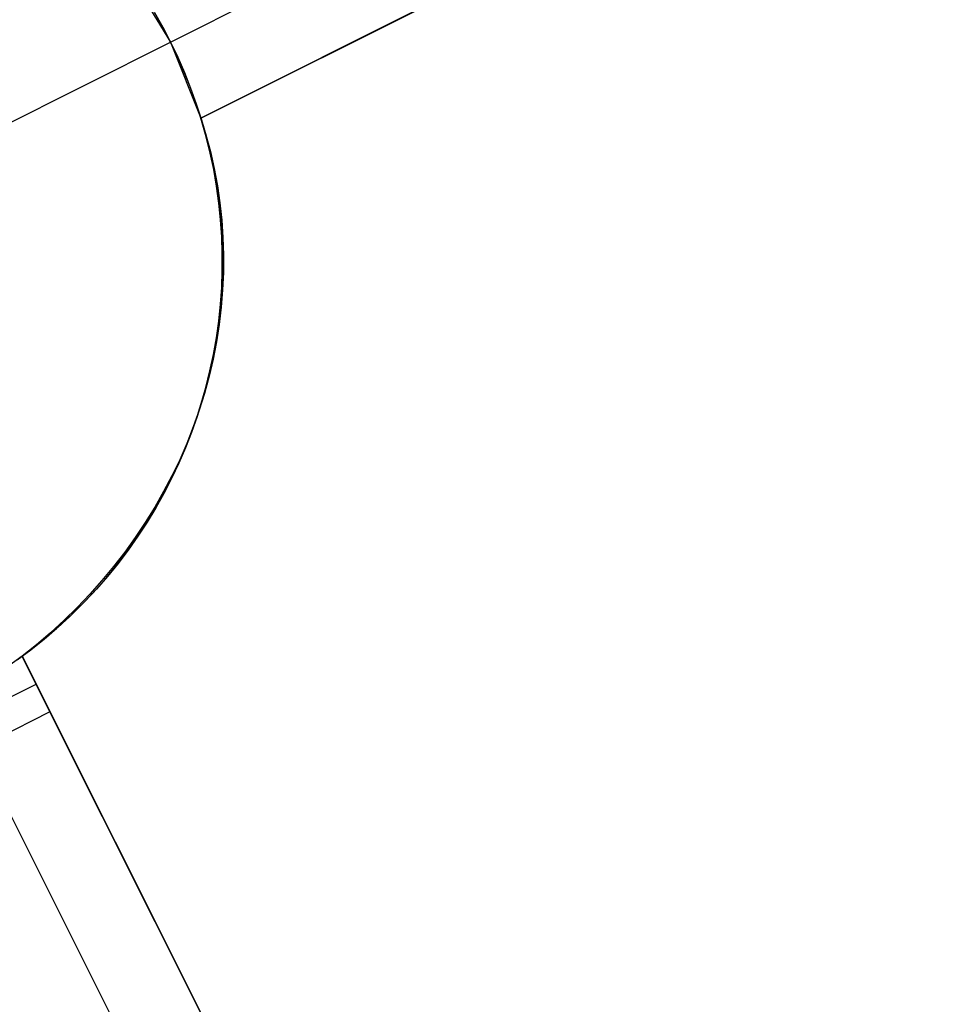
# Model space of a CAD drawing. Header units: millimetres. Extents: x 7986 to 9191, y -11326 to -10283.
# Tile 284 of 312: x 8574.77 to 8580.39, y -10578.15 to -10572.11. Entities that reach past the tile are written whole.
import ezdxf

# ---------------------------------------------------------------- set-up
doc = ezdxf.new("R2010")
doc.units = ezdxf.units.MM
doc.layers.add('color', color=7, linetype='Continuous')

msp = doc.modelspace()

# ---------------------------------------------------------------- linework, layer by layer
at = {"layer": 'color', "color": 254, "true_color": 0xcad1ee}
for p, q in [((8575.699, -10572.2491, -20.2406), (8580.169, -10570.0088, -15.2406)), ((8575.8855, -10572.7149, -20.2826), (8580.3931, -10570.4558, -15.2406)), ((8580.3931, -10570.4558, -14.4902), (8575.8855, -10572.7149, -13.7425)), ((8575.8855, -10572.7149, -20.2826), (8580.3931, -10570.4558, -15.2406)), ((8580.3931, -10570.4558, -14.4902), (8575.8855, -10572.7149, -13.7425)), ((8575.8855, -10572.7149, -17.0125), (8578.8089, -10571.2498, -17.0125)), ((8575.4374, -10571.8209, -20.2826), (8575.699, -10572.2491, -20.2406)), ((8575.4374, -10571.8209, -20.2826), (8575.699, -10572.2491, -20.2406)), ((8575.651, -10572.1573, -33.2406), (8575.5999, -10572.0672, -33.2406)), ((8575.651, -10572.1573, -33.2406), (8575.5999, -10572.0672, -33.2406)), ((8575.5999, -10572.0672, -23.3244), (8575.651, -10572.1573, -23.3244)), ((8575.699, -10572.2491, -33.2406), (8575.651, -10572.1573, -33.2406)), ((8575.699, -10572.2491, -33.2406), (8575.651, -10572.1573, -33.2406)), ((8575.651, -10572.1573, -23.3244), (8575.699, -10572.2491, -23.3244)), ((8574.1345, -10573.0332, -33.2406), (8575.699, -10572.2491, -33.2406)), ((8575.699, -10572.2491, -20.2406), (8575.8855, -10572.7149, -20.2826)), ((8575.7438, -10572.3424, -33.2406), (8575.699, -10572.2491, -33.2406)), ((8575.699, -10572.2491, -20.2406), (8575.699, -10572.2491, -33.2406)), ((8575.7438, -10572.3424, -33.2406), (8575.699, -10572.2491, -33.2406)), ((8575.699, -10572.2491, -20.2406), (8575.8855, -10572.7149, -20.2826)), ((8575.699, -10572.2491, -22.755), (8575.7434, -10572.3416, -22.755)), ((8575.699, -10572.2491, -20.2406), (8575.699, -10572.2491, -33.2406)), ((8575.7434, -10572.3416, -22.755), (8575.7846, -10572.4357, -22.755)), ((8575.7853, -10572.4373, -33.2406), (8575.7438, -10572.3424, -33.2406)), ((8575.7853, -10572.4373, -33.2406), (8575.7438, -10572.3424, -33.2406)), ((8575.7846, -10572.4357, -22.755), (8575.8226, -10572.5311, -22.755)), ((8575.8236, -10572.5336, -33.2406), (8575.7853, -10572.4373, -33.2406)), ((8575.8236, -10572.5336, -33.2406), (8575.7853, -10572.4373, -33.2406)), ((8575.8226, -10572.5311, -22.755), (8575.8573, -10572.6277, -22.755)), ((8575.8585, -10572.6311, -33.2406), (8575.8236, -10572.5336, -33.2406)), ((8575.8585, -10572.6311, -33.2406), (8575.8236, -10572.5336, -33.2406)), ((8575.8573, -10572.6277, -22.755), (8575.8887, -10572.7255, -22.755)), ((8575.89, -10572.7297, -33.2406), (8575.8585, -10572.6311, -33.2406)), ((8575.89, -10572.7297, -33.2406), (8575.8585, -10572.6311, -33.2406)), ((8575.8855, -10572.7149, -20.2826), (8575.8855, -10572.7149, -13.7425)), ((8575.8855, -10572.7149, -13.7425), (8575.9165, -10572.8171, -13.6974)), ((8575.8855, -10572.7149, -20.2826), (8575.8855, -10572.7149, -13.7425)), ((8575.8855, -10572.7149, -13.7425), (8575.9165, -10572.8171, -13.6974)), ((8575.8887, -10572.7255, -22.755), (8575.9167, -10572.8243, -22.755)), ((8575.9181, -10572.8294, -33.2406), (8575.89, -10572.7297, -33.2406)), ((8575.9181, -10572.8294, -33.2406), (8575.89, -10572.7297, -33.2406)), ((8575.9165, -10572.8171, -13.6974), (8575.9437, -10572.9204, -13.6521)), ((8575.9165, -10572.8171, -13.6974), (8575.9437, -10572.9204, -13.6521)), ((8575.9167, -10572.8243, -22.755), (8575.9413, -10572.9239, -22.755)), ((8575.9427, -10572.93, -33.2406), (8575.9181, -10572.8294, -33.2406)), ((8575.9427, -10572.93, -33.2406), (8575.9181, -10572.8294, -33.2406)), ((8575.9413, -10572.9239, -22.755), (8575.9625, -10573.0244, -22.755)), ((8575.9437, -10572.9204, -13.6521), (8575.9669, -10573.0246, -13.6067)), ((8575.9437, -10572.9204, -13.6521), (8575.9669, -10573.0246, -13.6067)), ((8575.9639, -10573.0314, -33.2406), (8575.9427, -10572.93, -33.2406)), ((8575.9639, -10573.0314, -33.2406), (8575.9427, -10572.93, -33.2406)), ((8575.9625, -10573.0244, -22.755), (8575.9803, -10573.1255, -22.755)), ((8575.9815, -10573.1334, -33.2406), (8575.9639, -10573.0314, -33.2406)), ((8575.9815, -10573.1334, -33.2406), (8575.9639, -10573.0314, -33.2406)), ((8575.9669, -10573.0246, -13.6067), (8575.9862, -10573.1295, -13.5611)), ((8575.9669, -10573.0246, -13.6067), (8575.9862, -10573.1295, -13.5611)), ((8575.9803, -10573.1255, -22.755), (8575.9945, -10573.2272, -22.755)), ((8575.9956, -10573.236, -33.2406), (8575.9815, -10573.1334, -33.2406)), ((8575.9956, -10573.236, -33.2406), (8575.9815, -10573.1334, -33.2406)), ((8575.9862, -10573.1295, -13.5611), (8576.0016, -10573.2351, -13.5156)), ((8575.9862, -10573.1295, -13.5611), (8576.0016, -10573.2351, -13.5156)), ((8575.9945, -10573.2272, -22.755), (8576.0053, -10573.3293, -22.755)), ((8576.0062, -10573.339, -33.2406), (8575.9956, -10573.236, -33.2406)), ((8576.0062, -10573.339, -33.2406), (8575.9956, -10573.236, -33.2406)), ((8576.0016, -10573.2351, -13.5156), (8576.013, -10573.3411, -13.4701)), ((8576.0016, -10573.2351, -13.5156), (8576.013, -10573.3411, -13.4701)), ((8576.0053, -10573.3293, -22.755), (8576.0126, -10573.4318, -22.755)), ((8576.0132, -10573.4424, -33.2406), (8576.0062, -10573.339, -33.2406)), ((8576.0132, -10573.4424, -33.2406), (8576.0062, -10573.339, -33.2406)), ((8576.013, -10573.3411, -13.4701), (8576.0203, -10573.4476, -13.4247)), ((8576.013, -10573.3411, -13.4701), (8576.0203, -10573.4476, -13.4247)), ((8576.0126, -10573.4318, -22.755), (8576.0164, -10573.5344, -22.755)), ((8576.0166, -10573.5459, -33.2406), (8576.0132, -10573.4424, -33.2406)), ((8576.0166, -10573.5459, -33.2406), (8576.0132, -10573.4424, -33.2406)), ((8576.0203, -10573.4476, -13.4247), (8576.0237, -10573.5543, -13.3794)), ((8576.0203, -10573.4476, -13.4247), (8576.0237, -10573.5543, -13.3794)), ((8576.0164, -10573.5344, -22.755), (8576.0166, -10573.6371, -22.755)), ((8576.0164, -10573.6494, -33.2406), (8576.0166, -10573.5459, -33.2406)), ((8576.0164, -10573.6494, -33.2406), (8576.0166, -10573.5459, -33.2406)), ((8576.0237, -10573.5543, -13.3794), (8576.0231, -10573.6612, -13.3343)), ((8576.0237, -10573.5543, -13.3794), (8576.0231, -10573.6612, -13.3343)), ((8576.0127, -10573.7529, -33.2406), (8576.0164, -10573.6494, -33.2406)), ((8576.0127, -10573.7529, -33.2406), (8576.0164, -10573.6494, -33.2406)), ((8576.0166, -10573.6371, -22.755), (8576.0134, -10573.7397, -22.755)), ((8576.0231, -10573.6612, -13.3343), (8576.0184, -10573.7681, -13.2895)), ((8576.0231, -10573.6612, -13.3343), (8576.0184, -10573.7681, -13.2895)), ((8576.0054, -10573.8562, -33.2406), (8576.0127, -10573.7529, -33.2406)), ((8576.0054, -10573.8562, -33.2406), (8576.0127, -10573.7529, -33.2406)), ((8576.0134, -10573.7397, -22.755), (8576.0066, -10573.8421, -22.755)), ((8576.0184, -10573.7681, -13.2895), (8576.0098, -10573.8748, -13.2449)), ((8576.0184, -10573.7681, -13.2895), (8576.0098, -10573.8748, -13.2449)), ((8575.9945, -10573.9592, -33.2406), (8576.0054, -10573.8562, -33.2406)), ((8575.9945, -10573.9592, -33.2406), (8576.0054, -10573.8562, -33.2406)), ((8576.0066, -10573.8421, -22.755), (8575.9963, -10573.9443, -22.755)), ((8576.0098, -10573.8748, -13.2449), (8575.9972, -10573.9813, -13.2007)), ((8576.0098, -10573.8748, -13.2449), (8575.9972, -10573.9813, -13.2007)), ((8575.9963, -10573.9443, -22.755), (8575.9826, -10574.0461, -22.755)), ((8575.9801, -10574.0618, -33.2406), (8575.9945, -10573.9592, -33.2406)), ((8575.9801, -10574.0618, -33.2406), (8575.9945, -10573.9592, -33.2406)), ((8575.9972, -10573.9813, -13.2007), (8575.9806, -10574.0874, -13.1569)), ((8575.9972, -10573.9813, -13.2007), (8575.9806, -10574.0874, -13.1569)), ((8575.9622, -10574.1638, -33.2406), (8575.9801, -10574.0618, -33.2406)), ((8575.9622, -10574.1638, -33.2406), (8575.9801, -10574.0618, -33.2406)), ((8575.9826, -10574.0461, -22.755), (8575.9653, -10574.1473, -22.755)), ((8575.9806, -10574.0874, -13.1569), (8575.96, -10574.193, -13.1136)), ((8575.9806, -10574.0874, -13.1569), (8575.96, -10574.193, -13.1136)), ((8575.96, -10574.193, -13.1136), (8575.9355, -10574.298, -13.0708)), ((8575.96, -10574.193, -13.1136), (8575.9355, -10574.298, -13.0708)), ((8575.9407, -10574.2651, -33.2406), (8575.9622, -10574.1638, -33.2406)), ((8575.9407, -10574.2651, -33.2406), (8575.9622, -10574.1638, -33.2406)), ((8575.9653, -10574.1473, -22.755), (8575.9447, -10574.2478, -22.755)), ((8575.9447, -10574.2478, -22.755), (8575.9205, -10574.3477, -22.755)), ((8575.9355, -10574.298, -13.0708), (8575.9071, -10574.4022, -13.0285)), ((8575.9355, -10574.298, -13.0708), (8575.9071, -10574.4022, -13.0285)), ((8575.9158, -10574.3656, -33.2406), (8575.9407, -10574.2651, -33.2406)), ((8575.9158, -10574.3656, -33.2406), (8575.9407, -10574.2651, -33.2406)), ((8575.8874, -10574.4652, -33.2406), (8575.9158, -10574.3656, -33.2406)), ((8575.8874, -10574.4652, -33.2406), (8575.9158, -10574.3656, -33.2406)), ((8575.9205, -10574.3477, -22.755), (8575.893, -10574.4466, -22.755)), ((8575.9071, -10574.4022, -13.0285), (8575.8749, -10574.5056, -12.9869)), ((8575.9071, -10574.4022, -13.0285), (8575.8749, -10574.5056, -12.9869)), ((8575.8556, -10574.5638, -33.2406), (8575.8874, -10574.4652, -33.2406)), ((8575.8556, -10574.5638, -33.2406), (8575.8874, -10574.4652, -33.2406)), ((8575.893, -10574.4466, -22.755), (8575.8621, -10574.5445, -22.755)), ((8575.8621, -10574.5445, -22.755), (8575.8279, -10574.6413, -22.755)), ((8575.8749, -10574.5056, -12.9869), (8575.8388, -10574.6079, -12.9459)), ((8575.8749, -10574.5056, -12.9869), (8575.8388, -10574.6079, -12.9459)), ((8575.8388, -10574.6079, -12.9459), (8575.7989, -10574.7091, -12.9056)), ((8575.8388, -10574.6079, -12.9459), (8575.7989, -10574.7091, -12.9056)), ((8575.8204, -10574.6612, -33.2406), (8575.8556, -10574.5638, -33.2406)), ((8575.8204, -10574.6612, -33.2406), (8575.8556, -10574.5638, -33.2406)), ((8575.7819, -10574.7573, -33.2406), (8575.8204, -10574.6612, -33.2406)), ((8575.7819, -10574.7573, -33.2406), (8575.8204, -10574.6612, -33.2406)), ((8575.8279, -10574.6413, -22.755), (8575.7904, -10574.7369, -22.755)), ((8575.7989, -10574.7091, -12.9056), (8575.7553, -10574.809, -12.8661)), ((8575.7989, -10574.7091, -12.9056), (8575.7553, -10574.809, -12.8661)), ((8575.7401, -10574.8521, -33.2406), (8575.7819, -10574.7573, -33.2406)), ((8575.7401, -10574.8521, -33.2406), (8575.7819, -10574.7573, -33.2406)), ((8575.7904, -10574.7369, -22.755), (8575.7496, -10574.8311, -22.755)), ((8575.695, -10574.9453, -33.2406), (8575.7401, -10574.8521, -33.2406)), ((8575.695, -10574.9453, -33.2406), (8575.7401, -10574.8521, -33.2406)), ((8575.7496, -10574.8311, -22.755), (8575.7057, -10574.9239, -22.755)), ((8575.7553, -10574.809, -12.8661), (8575.708, -10574.9076, -12.8274)), ((8575.7553, -10574.809, -12.8661), (8575.708, -10574.9076, -12.8274)), ((8575.708, -10574.9076, -12.8274), (8575.6571, -10575.0047, -12.7895)), ((8575.708, -10574.9076, -12.8274), (8575.6571, -10575.0047, -12.7895)), ((8575.6467, -10575.0369, -33.2406), (8575.695, -10574.9453, -33.2406)), ((8575.6467, -10575.0369, -33.2406), (8575.695, -10574.9453, -33.2406)), ((8575.7057, -10574.9239, -22.755), (8575.6586, -10575.0152, -22.755)), ((8575.5953, -10575.1268, -33.2406), (8575.6467, -10575.0369, -33.2406)), ((8575.5953, -10575.1268, -33.2406), (8575.6467, -10575.0369, -33.2406)), ((8575.6571, -10575.0047, -12.7895), (8575.6026, -10575.1002, -12.7526)), ((8575.6571, -10575.0047, -12.7895), (8575.6026, -10575.1002, -12.7526)), ((8575.6586, -10575.0152, -22.755), (8575.6084, -10575.1047, -22.755)), ((8575.5409, -10575.2149, -33.2406), (8575.5953, -10575.1268, -33.2406)), ((8575.5409, -10575.2149, -33.2406), (8575.5953, -10575.1268, -33.2406)), ((8575.6026, -10575.1002, -12.7526), (8575.5446, -10575.194, -12.7166)), ((8575.6026, -10575.1002, -12.7526), (8575.5446, -10575.194, -12.7166)), ((8575.6084, -10575.1047, -22.755), (8575.5551, -10575.1925, -22.755)), ((8575.5446, -10575.194, -12.7166), (8575.4832, -10575.2859, -12.6815)), ((8575.5446, -10575.194, -12.7166), (8575.4832, -10575.2859, -12.6815)), ((8575.4834, -10575.3011, -33.2406), (8575.5409, -10575.2149, -33.2406)), ((8575.4834, -10575.3011, -33.2406), (8575.5409, -10575.2149, -33.2406)), ((8575.5551, -10575.1925, -22.755), (8575.4989, -10575.2784, -22.755)), ((8575.4989, -10575.2784, -22.755), (8575.4398, -10575.3624, -22.755)), ((8575.4832, -10575.2859, -12.6815), (8575.4184, -10575.3759, -12.6475)), ((8575.4832, -10575.2859, -12.6815), (8575.4184, -10575.3759, -12.6475)), ((8575.423, -10575.3852, -33.2406), (8575.4834, -10575.3011, -33.2406)), ((8575.423, -10575.3852, -33.2406), (8575.4834, -10575.3011, -33.2406)), ((8575.4184, -10575.3759, -12.6475), (8575.3503, -10575.4639, -12.6146)), ((8575.4184, -10575.3759, -12.6475), (8575.3503, -10575.4639, -12.6146)), ((8575.3597, -10575.4672, -33.2406), (8575.423, -10575.3852, -33.2406)), ((8575.3597, -10575.4672, -33.2406), (8575.423, -10575.3852, -33.2406)), ((8575.4398, -10575.3624, -22.755), (8575.3778, -10575.4443, -22.755)), ((8575.3778, -10575.4443, -22.755), (8575.3131, -10575.524, -22.755)), ((8575.3503, -10575.4639, -12.6146), (8575.2791, -10575.5497, -12.5828)), ((8575.3503, -10575.4639, -12.6146), (8575.2791, -10575.5497, -12.5828)), ((8575.2936, -10575.5469, -33.2406), (8575.3597, -10575.4672, -33.2406)), ((8575.2936, -10575.5469, -33.2406), (8575.3597, -10575.4672, -33.2406)), ((8575.2791, -10575.5497, -12.5828), (8575.2047, -10575.6332, -12.5521)), ((8575.2791, -10575.5497, -12.5828), (8575.2047, -10575.6332, -12.5521)), ((8575.2248, -10575.6243, -33.2406), (8575.2936, -10575.5469, -33.2406)), ((8575.2248, -10575.6243, -33.2406), (8575.2936, -10575.5469, -33.2406)), ((8575.3131, -10575.524, -22.755), (8575.2457, -10575.6014, -22.755)), ((8575.2047, -10575.6332, -12.5521), (8575.1273, -10575.7144, -12.5226)), ((8575.2047, -10575.6332, -12.5521), (8575.1273, -10575.7144, -12.5226)), ((8575.1534, -10575.6993, -33.2406), (8575.2248, -10575.6243, -33.2406)), ((8575.1534, -10575.6993, -33.2406), (8575.2248, -10575.6243, -33.2406)), ((8575.2457, -10575.6014, -22.755), (8575.1756, -10575.6765, -22.755)), ((8575.0794, -10575.7718, -33.2406), (8575.1534, -10575.6993, -33.2406)), ((8575.0794, -10575.7718, -33.2406), (8575.1534, -10575.6993, -33.2406)), ((8575.1756, -10575.6765, -22.755), (8575.1031, -10575.7492, -22.755)), ((8575.1031, -10575.7492, -22.755), (8575.0281, -10575.8193, -22.755)), ((8575.1273, -10575.7144, -12.5226), (8575.0469, -10575.7932, -12.4943)), ((8575.1273, -10575.7144, -12.5226), (8575.0469, -10575.7932, -12.4943)), ((8575.0281, -10575.8193, -22.755), (8574.9507, -10575.8868, -22.755)), ((8575.0469, -10575.7932, -12.4943), (8574.9638, -10575.8693, -12.4673)), ((8575.0469, -10575.7932, -12.4943), (8574.9638, -10575.8693, -12.4673)), ((8575.003, -10575.8417, -33.2406), (8575.0794, -10575.7718, -33.2406)), ((8575.003, -10575.8417, -33.2406), (8575.0794, -10575.7718, -33.2406)), ((8574.9638, -10575.8693, -12.4673), (8574.8778, -10575.9429, -12.4416)), ((8574.9638, -10575.8693, -12.4673), (8574.8778, -10575.9429, -12.4416)), ((8574.9242, -10575.9089, -33.2406), (8575.003, -10575.8417, -33.2406)), ((8574.9242, -10575.9089, -33.2406), (8575.003, -10575.8417, -33.2406)), ((8574.8778, -10575.9429, -12.4416), (8574.7893, -10576.0137, -12.4171)), ((8574.8778, -10575.9429, -12.4416), (8574.7893, -10576.0137, -12.4171)), ((8574.8431, -10575.9734, -33.2406), (8574.9242, -10575.9089, -33.2406)), ((8574.8431, -10575.9734, -33.2406), (8574.9242, -10575.9089, -33.2406)), ((8574.9507, -10575.8868, -22.755), (8574.8711, -10575.9516, -22.755)), ((8574.7599, -10576.035, -33.2406), (8574.8431, -10575.9734, -33.2406)), ((8574.7599, -10576.035, -33.2406), (8574.8431, -10575.9734, -33.2406)), ((8574.8711, -10575.9516, -22.755), (8574.7893, -10576.0137, -22.755)), ((8574.7893, -10576.0137, -25.2406), (8574.7073, -10576.0717, -25.2406)), ((8574.7893, -10576.0137, -25.2406), (8574.7073, -10576.0717, -25.2406)), ((8574.9603, -10576.355, -25.2406), (8574.7893, -10576.0137, -25.2406)), ((8574.7893, -10576.0137, -12.4171), (8574.7893, -10576.0137, -25.2406)), ((8574.7893, -10576.0137, -12.4171), (8578.8405, -10584.0973, -8.7711)), ((8574.9603, -10576.355, -25.2406), (8574.7893, -10576.0137, -25.2406)), ((8577.0905, -10580.6054, -17.0059), (8574.7893, -10576.0137, -17.0059)), ((8574.7893, -10576.0137, -12.4171), (8574.7893, -10576.0137, -25.2406)), ((8574.7893, -10576.0137, -12.4171), (8578.8405, -10584.0973, -8.7711)), ((8573.9808, -10576.6324, -25.2406), (8574.8748, -10576.1843, -25.2406)), ((8574.9603, -10576.355, -25.2406), (8574.0663, -10576.803, -25.2406)), ((8574.9603, -10576.355, -25.2406), (8574.0663, -10576.803, -25.2406)), ((8578.8405, -10584.0973, -10.2406), (8574.9603, -10576.355, -25.2406)), ((8578.8405, -10584.0973, -10.2406), (8574.9603, -10576.355, -25.2406)), ((8574.5133, -10576.579, -25.2406), (8578.3935, -10584.3213, -10.2406))]:
    msp.add_line(p, q, dxfattribs=at)

doc.saveas('drawing.dxf')
